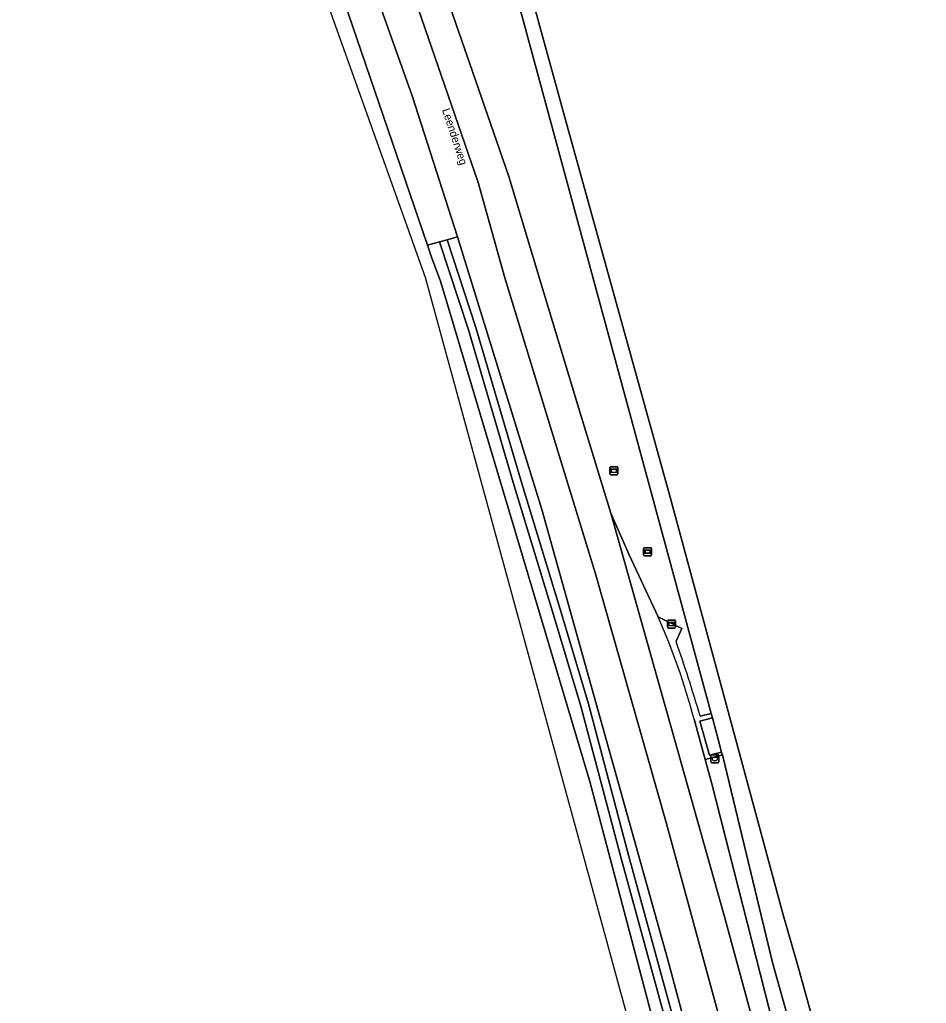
# Model space of a CAD drawing. Extents: x 162661 to 163484, y 380247 to 381230.
# Drawn here: x 162686.4 to 162799.7, y 380507.4 to 380630.3 of the extents above; entities that cross this region are included whole.
import ezdxf

# ---------------------------------------------------------------- set-up
doc = ezdxf.new("R2010")
doc.units = 0
for name, color, linetype in [('IMGEO_Afvalbak', 7, 'Continuous'), ('IMGEO_Berm_gesloten', 7, 'Continuous'), ('IMGEO_Berm_groen', 7, 'Continuous'), ('IMGEO_Erf', 7, 'Continuous'), ('IMGEO_Groenvoorziening', 7, 'Continuous'), ('IMGEO_Haag', 7, 'Continuous'), ('IMGEO_Informatiebord', 7, 'Continuous'), ('IMGEO_Openbare_ruimte_label', 7, 'Continuous'), ('IMGEO_Reclamebord', 7, 'Continuous'), ('IMGEO_Rijbaan_lokaal_open', 7, 'Continuous'), ('IMGEO_Rijbaan_regionaal_gesloten', 7, 'Continuous'), ('IMGEO_Voetpad_gesloten', 7, 'Continuous'), ('IMGEO_Waterloop', 7, 'Continuous'), ('IMGEO_Wegwijzer', 7, 'Continuous')]:
    doc.layers.add(name, color=color, linetype=linetype)

msp = doc.modelspace()

# ---------------------------------------------------------------- linework, layer by layer
at = {"layer": 'IMGEO_Afvalbak'}
for p, q in [((162772.74, 380537.56), (162772.74, 380538.36)), ((162772.74, 380538.36), (162772.74, 380537.56)), ((162772.84, 380538.46), (162773.63, 380538.46)), ((162773.63, 380538.46), (162772.84, 380538.46)), ((162773.73, 380538.36), (162773.73, 380537.56)), ((162773.73, 380537.56), (162773.73, 380538.36)), ((162773.63, 380537.46), (162772.84, 380537.46)), ((162772.84, 380537.46), (162773.63, 380537.46))]:
    msp.add_line(p, q, dxfattribs=at)
msp.add_lwpolyline([(162772.88, 380538.17), (162773.59, 380538.17), (162773.44, 380537.7), (162773.03, 380537.7), (162772.88, 380538.17)], dxfattribs=at)
for centre, start, end in [((162772.84, 380538.36), 90, 180), ((162772.84, 380538.36), 90, 180), ((162773.63, 380538.36), 0, 90), ((162773.63, 380538.36), 360, 90), ((162772.84, 380537.56), 180, 270), ((162772.84, 380537.56), 180, 270), ((162773.63, 380537.56), 270, 0), ((162773.63, 380537.56), 270, 0)]:
    msp.add_arc(centre, 0.1, start, end, dxfattribs=at)
at = {"layer": 'IMGEO_Berm_gesloten'}
msp.add_lwpolyline([(162726.18, 380646.81), (162724.98, 380646.37), (162724.04, 380646.02), (162722.59, 380645.49), (162726.89, 380632.73), (162737.33, 380602.13), (162738.84, 380602.55), (162739.8, 380602.82), (162741.09, 380603.18), (162735.43, 380620.82)], close=True, dxfattribs=at)
at = {"layer": 'IMGEO_Berm_groen'}
for points in [[(162771.4, 380543.27), (162772.78, 380543.61), (162732.55, 380692.05)], [(162738.46, 380636.84), (162743.33, 380622.78), (162747.48, 380610.72), (162751.88, 380596.19), (162756.51, 380580.9), (162760.22, 380568.65), (162762.54, 380563.42), (162766.17, 380555.67), (162769.12, 380554.24), (162768.38, 380552.65)]]:
    msp.add_lwpolyline(points, dxfattribs=at)
for points in [[(162835.05, 380247), (162836.57, 380247.15), (162835.89, 380249.78), (162833.28, 380258.46), (162775.95, 380472.81), (162761.49, 380525.66), (162756.47, 380544.53), (162753.07, 380555.96), (162748.05, 380572.5), (162742.44, 380591.57), (162738.84, 380602.55), (162737.33, 380602.13), (162737.83, 380600.63), (162739, 380597.5), (162757.61, 380535.1), (162769.66, 380489.54), (162783.2, 380439.1), (162797.9, 380384.66), (162817.04, 380314.25), (162824.68, 380286.95), (162831.58, 380259.82)], [(162837.58, 380247.25), (162838.74, 380247.37), (162837.11, 380253.58), (162829.67, 380281.14), (162816.39, 380330.35), (162801.02, 380387.8), (162791.82, 380421.83), (162775.32, 380483.08), (162767.37, 380512.8), (162751.61, 380569.11), (162741.09, 380603.18), (162739.8, 380602.82), (162743.39, 380591.86), (162749.01, 380572.79), (162754.02, 380556.25), (162757.44, 380544.8), (162762.45, 380525.92), (162776.92, 380473.04), (162834.27, 380258.61), (162836.86, 380250.04)], [(162847.08, 380248.2), (162851.52, 380248.65), (162851.46, 380248.89), (162848.33, 380260.66), (162828.31, 380335.86), (162817.91, 380373.89), (162806.35, 380417.28), (162799.14, 380445.75), (162790.57, 380476.35), (162780.44, 380512.49), (162774.17, 380538.45), (162772.03, 380537.84), (162772.87, 380534.8), (162781.71, 380500), (162784.65, 380488.97), (162786.79, 380472.74), (162798.38, 380429.43), (162813.46, 380372.95), (162817.4, 380358.11), (162827.48, 380320.82), (162837.33, 380284.65), (162844.77, 380256.65)]]:
    msp.add_lwpolyline(points, close=True, dxfattribs=at)
msp.add_arc((162571.82, 380484.23), 208.13, 16.4808, 19.1942, dxfattribs=at)
at = {"layer": 'IMGEO_Erf'}
msp.add_lwpolyline([(162747.47, 380643.78), (162754.58, 380617.79), (162767.63, 380570.63), (162781.76, 380518.45), (162783.54, 380512.22), (162793.32, 380477.02), (162808.83, 380421.22), (162810.28, 380415.59), (162897.43, 380433.04)], dxfattribs=at)
at = {"layer": 'IMGEO_Groenvoorziening'}
msp.add_lwpolyline([(162836.57, 380247.15), (162837.58, 380247.25), (162836.86, 380250.04), (162834.27, 380258.61), (162776.92, 380473.04), (162762.45, 380525.92), (162757.44, 380544.8), (162754.02, 380556.25), (162749.01, 380572.79), (162743.39, 380591.86), (162739.8, 380602.82), (162738.84, 380602.55), (162742.44, 380591.57), (162748.05, 380572.5), (162753.07, 380555.96), (162756.47, 380544.53), (162761.49, 380525.66), (162775.95, 380472.81), (162833.28, 380258.46), (162835.89, 380249.78)], close=True, dxfattribs=at)
at = {"layer": 'IMGEO_Haag'}
msp.add_lwpolyline([(162836.57, 380247.15), (162837.58, 380247.25), (162836.86, 380250.04), (162834.27, 380258.61), (162776.92, 380473.04), (162762.45, 380525.92), (162757.44, 380544.8), (162754.02, 380556.25), (162749.01, 380572.79), (162743.39, 380591.86), (162739.8, 380602.82), (162738.84, 380602.55), (162742.44, 380591.57), (162748.05, 380572.5), (162753.07, 380555.96), (162756.47, 380544.53), (162761.49, 380525.66), (162775.95, 380472.81), (162833.28, 380258.46), (162835.89, 380249.78)], close=True, dxfattribs=at)
at = {"layer": 'IMGEO_Informatiebord'}
for p, q in [((162767.32, 380554.39), (162767.32, 380555.19)), ((162767.32, 380555.19), (162767.32, 380554.39)), ((162767.42, 380555.29), (162768.21, 380555.29)), ((162768.21, 380555.29), (162767.42, 380555.29)), ((162768.21, 380554.29), (162767.42, 380554.29)), ((162767.42, 380554.29), (162768.21, 380554.29)), ((162768.31, 380555.19), (162768.31, 380554.39)), ((162768.31, 380554.39), (162768.31, 380555.19))]:
    msp.add_line(p, q, dxfattribs=at)
for points in [[(162767.42, 380555.02), (162768.21, 380555.02), (162768.21, 380554.55), (162767.42, 380554.55), (162767.42, 380555.02)], [(162767.49, 380554.95), (162767.49, 380554.62), (162768.14, 380554.62), (162768.14, 380554.95), (162767.49, 380554.95)]]:
    msp.add_lwpolyline(points, dxfattribs=at)
for centre, start, end in [((162767.42, 380555.19), 90, 180), ((162767.42, 380555.19), 90, 180), ((162767.42, 380554.39), 180, 270), ((162767.42, 380554.39), 180, 270), ((162768.21, 380555.19), 0, 90), ((162768.21, 380555.19), 360, 90), ((162768.21, 380554.39), 270, 0), ((162768.21, 380554.39), 270, 0)]:
    msp.add_arc(centre, 0.1, start, end, dxfattribs=at)
at = {"layer": 'IMGEO_Reclamebord'}
for p, q in [((162760.12, 380573.55), (162760.12, 380574.35)), ((162760.12, 380574.35), (162760.12, 380573.55)), ((162760.22, 380574.45), (162761.01, 380574.45)), ((162761.01, 380574.45), (162760.22, 380574.45)), ((162761.11, 380574.35), (162761.11, 380573.55)), ((162761.11, 380573.55), (162761.11, 380574.35)), ((162761.01, 380573.45), (162760.22, 380573.45)), ((162760.22, 380573.45), (162761.01, 380573.45))]:
    msp.add_line(p, q, dxfattribs=at)
for points in [[(162760.22, 380574.18), (162761.01, 380574.18), (162761.01, 380573.72), (162760.22, 380573.72), (162760.22, 380574.18)], [(162760.28, 380574.12), (162760.28, 380573.78), (162760.94, 380573.78), (162760.94, 380574.12), (162760.28, 380574.12)]]:
    msp.add_lwpolyline(points, dxfattribs=at)
for centre, start, end in [((162760.22, 380574.35), 90, 180), ((162760.22, 380574.35), 90, 180), ((162761.01, 380574.35), 0, 90), ((162761.01, 380574.35), 360, 90), ((162760.22, 380573.55), 180, 270), ((162760.22, 380573.55), 180, 270), ((162761.01, 380573.55), 270, 0), ((162761.01, 380573.55), 270, 0)]:
    msp.add_arc(centre, 0.1, start, end, dxfattribs=at)
at = {"layer": 'IMGEO_Rijbaan_lokaal_open'}
for points in [[(162768.38, 380552.65), (162769.12, 380554.24), (162766.17, 380555.67)], [(162770.63, 380542.91), (162772.03, 380537.84), (162774.17, 380538.45), (162774.08, 380538.77), (162772.56, 380538.38), (162771.36, 380542.65), (162772.93, 380543.05), (162772.78, 380543.61), (162771.4, 380543.27)]]:
    msp.add_lwpolyline(points, dxfattribs=at)
for centre, radius, start, end in [((162686.61, 380520.68), 86.91, 14.8143, 23.7362), ((162571.82, 380484.23), 208.13, 16.4808, 19.1942)]:
    msp.add_arc(centre, radius, start, end, dxfattribs=at)
at = {"layer": 'IMGEO_Rijbaan_regionaal_gesloten'}
for points in [[(162686.38, 380740.14), (162737.06, 380598.14), (162832.98, 380246.79), (162835.05, 380247), (162831.58, 380259.82), (162824.68, 380286.95), (162817.04, 380314.25), (162797.9, 380384.66), (162783.2, 380439.1), (162769.66, 380489.54), (162757.61, 380535.1), (162739, 380597.5), (162737.83, 380600.63), (162737.33, 380602.13), (162726.89, 380632.73)], [(162726.18, 380646.81), (162735.43, 380620.82), (162741.09, 380603.18), (162751.61, 380569.11), (162767.37, 380512.8), (162775.32, 380483.08), (162791.82, 380421.83)], [(162798.38, 380429.43), (162786.79, 380472.74), (162774.38, 380518.38), (162760.22, 380568.65), (162756.51, 380580.9), (162751.88, 380596.19), (162747.48, 380610.72), (162743.33, 380622.78), (162738.46, 380636.84)], [(162735.76, 380632.97), (162743.65, 380609.98), (162746.99, 380598.08), (162753.96, 380575.32), (162758.34, 380561.08), (162767.16, 380529.98), (162773.68, 380505.98), (162779.6, 380483.79), (162788.92, 380449.59), (162795.45, 380425.78)], [(162795.45, 380425.78), (162788.92, 380449.59), (162779.6, 380483.79), (162773.68, 380505.98), (162767.16, 380529.98), (162758.34, 380561.08), (162753.96, 380575.32), (162746.99, 380598.08), (162743.65, 380609.98), (162735.76, 380632.97)], [(162766.17, 380555.67), (162762.54, 380563.42), (162760.22, 380568.65), (162774.38, 380518.38), (162786.79, 380472.74), (162784.65, 380488.97), (162781.71, 380500), (162772.87, 380534.8)], [(162772.87, 380534.8), (162772.03, 380537.84), (162770.63, 380542.91)]]:
    msp.add_lwpolyline(points, dxfattribs=at)
msp.add_arc((162686.61, 380520.68), 86.91, 14.8143, 23.7362, dxfattribs=at)
at = {"layer": 'IMGEO_Voetpad_gesloten'}
msp.add_lwpolyline([(162772.93, 380543.05), (162771.36, 380542.65), (162772.56, 380538.38), (162774.08, 380538.77)], close=True, dxfattribs=at)
at = {"layer": 'IMGEO_Waterloop'}
for points in [[(162732.55, 380692.05), (162772.78, 380543.61), (162772.93, 380543.05), (162774.08, 380538.77), (162774.17, 380538.45), (162780.44, 380512.49), (162790.57, 380476.35), (162799.14, 380445.75), (162806.35, 380417.28), (162817.91, 380373.89), (162828.31, 380335.86), (162848.33, 380260.66), (162851.46, 380248.89), (162851.52, 380248.65), (162854.54, 380248.95)], [(162857.66, 380356.8), (162855.7, 380356.69), (162846.46, 380354.52), (162841.85, 380353.11), (162827.56, 380349.18), (162824.18, 380361.77), (162810.28, 380415.59), (162808.83, 380421.22), (162793.32, 380477.02), (162783.54, 380512.22), (162781.76, 380518.45), (162767.63, 380570.63), (162754.58, 380617.79), (162747.47, 380643.78)]]:
    msp.add_lwpolyline(points, dxfattribs=at)
at = {"layer": 'IMGEO_Wegwijzer'}
for p, q in [((162764.34, 380563.43), (162764.34, 380564.23)), ((162764.34, 380564.23), (162764.34, 380563.43)), ((162764.44, 380564.33), (162765.23, 380564.33)), ((162765.23, 380564.33), (162764.44, 380564.33)), ((162765.33, 380564.23), (162765.33, 380563.43)), ((162765.33, 380563.43), (162765.33, 380564.23)), ((162765.23, 380563.33), (162764.44, 380563.33)), ((162764.44, 380563.33), (162765.23, 380563.33))]:
    msp.add_line(p, q, dxfattribs=at)
for points in [[(162764.44, 380564.07), (162765.23, 380564.07), (162765.23, 380563.6), (162764.44, 380563.6), (162764.44, 380564.07)], [(162764.51, 380564), (162764.51, 380563.67), (162765.16, 380563.67), (162765.16, 380564), (162764.51, 380564)]]:
    msp.add_lwpolyline(points, dxfattribs=at)
for centre, start, end in [((162764.44, 380564.23), 90, 180), ((162764.44, 380564.23), 90, 180), ((162765.23, 380564.23), 0, 90), ((162765.23, 380564.23), 360, 90), ((162764.44, 380563.43), 180, 270), ((162764.44, 380563.43), 180, 270), ((162765.23, 380563.43), 270, 0), ((162765.23, 380563.43), 270, 0)]:
    msp.add_arc(centre, 0.1, start, end, dxfattribs=at)

# ---------------------------------------------------------------- texts
at = {"layer": 'IMGEO_Openbare_ruimte_label'}
msp.add_text('Leenderweg', height=1, rotation=288.0546, dxfattribs=at).set_placement((162739.14, 380619.06))

doc.saveas('drawing.dxf')
